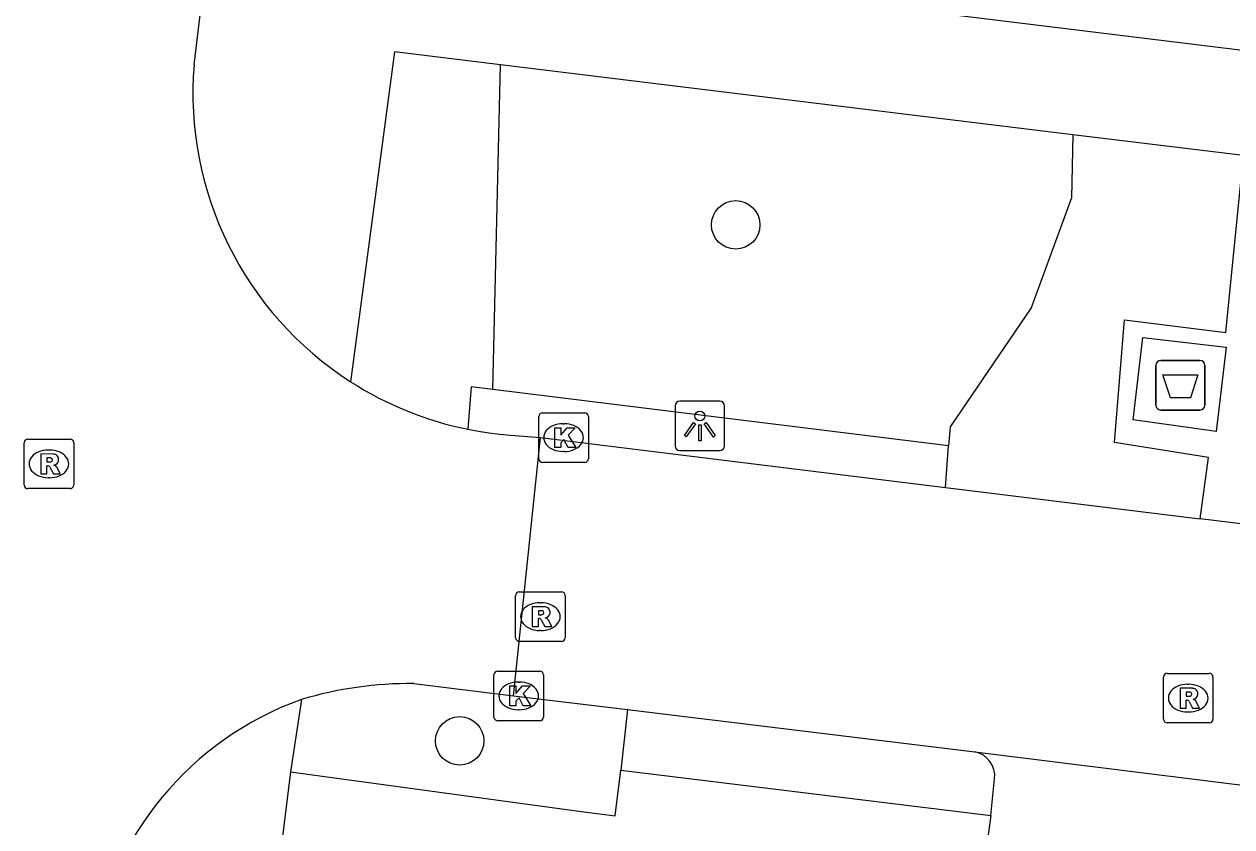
# Model space of a CAD drawing. Extents: x 161696 to 162377, y 380761 to 381673.
# Drawn here: x 161991.09 to 162015.47, y 381468.54 to 381484.74 of the extents above; entities that cross this region are included whole.
import ezdxf

# ---------------------------------------------------------------- set-up
doc = ezdxf.new("R2010")
doc.units = 0
for name, color, linetype in [('IMGEO_Afval_apart_plaats', 7, 'Continuous'), ('IMGEO_Boom', 7, 'Continuous'), ('IMGEO_Groenvoorziening', 7, 'Continuous'), ('IMGEO_Haag', 7, 'Continuous'), ('IMGEO_Kolk', 7, 'Continuous'), ('IMGEO_Lichtpunt', 7, 'Continuous'), ('IMGEO_Rijbaan_lokaal_open', 7, 'Continuous'), ('IMGEO_Rioolput', 7, 'Continuous'), ('IMGEO_Voetpad_gesloten', 7, 'Continuous'), ('IMGEO_Voetpad_open', 7, 'Continuous')]:
    doc.layers.add(name, color=color, linetype=linetype)

msp = doc.modelspace()

# ---------------------------------------------------------------- linework, layer by layer
at = {"layer": 'IMGEO_Afval_apart_plaats'}
for p, q in [((162014.035, 381477.95), (162014.825, 381477.95)), ((162014.825, 381477.95), (162014.035, 381477.95)), ((162013.935, 381477.05), (162013.935, 381477.85)), ((162013.935, 381477.85), (162013.935, 381477.05)), ((162014.925, 381477.85), (162014.925, 381477.05)), ((162014.925, 381477.05), (162014.925, 381477.85)), ((162014.825, 381476.95), (162014.035, 381476.95)), ((162014.035, 381476.95), (162014.825, 381476.95))]:
    msp.add_line(p, q, dxfattribs=at)
msp.add_lwpolyline([(162014.078, 381477.664), (162014.782, 381477.664), (162014.633, 381477.194), (162014.227, 381477.194), (162014.078, 381477.664)], dxfattribs=at)
for centre, start, end in [((162014.035, 381477.85), 90, 180), ((162014.035, 381477.85), 90, 180), ((162014.825, 381477.85), 0, 90), ((162014.825, 381477.85), 360, 90), ((162014.035, 381477.05), 180, 270), ((162014.035, 381477.05), 180, 270), ((162014.825, 381477.05), 270, 0), ((162014.825, 381477.05), 270, 0)]:
    msp.add_arc(centre, 0.1, start, end, dxfattribs=at)
at = {"layer": 'IMGEO_Boom'}
for centre in [(162005.453, 381480.687), (161999.88, 381470.273)]:
    msp.add_circle(centre, 0.489, dxfattribs=at)
at = {"layer": 'IMGEO_Groenvoorziening'}
for points in [[(162000.548, 381477.363), (162000.703, 381483.92)], [(162012.259, 381482.506), (162012.228, 381481.232), (162011.415, 381479.01), (162009.779, 381476.611), (162009.75, 381476.228)]]:
    msp.add_lwpolyline(points, dxfattribs=at)
at = {"layer": 'IMGEO_Haag'}
for points in [[(162000.548, 381477.363), (162000.111, 381477.417), (162000.046, 381476.562)], [(162009.75, 381476.228), (162000.548, 381477.363)], [(162009.687, 381475.39), (162009.75, 381476.228)]]:
    msp.add_lwpolyline(points, dxfattribs=at)
at = {"layer": 'IMGEO_Kolk'}
for p, q in [((162001.477, 381475.968), (162001.477, 381476.82)), ((162001.552, 381476.894), (162002.404, 381476.894)), ((162002.478, 381476.82), (162002.478, 381475.968)), ((162001.965, 381476.674), (162001.99, 381476.674)), ((162001.988, 381476.114), (162001.963, 381476.114)), ((162002.404, 381475.894), (162001.552, 381475.894)), ((162000.572, 381470.755), (162000.572, 381471.607)), ((162000.647, 381471.681), (162001.499, 381471.681)), ((162001.573, 381471.607), (162001.573, 381470.755)), ((162001.06, 381471.461), (162001.085, 381471.461)), ((162001.083, 381470.901), (162001.058, 381470.901)), ((162001.499, 381470.681), (162000.647, 381470.681))]:
    msp.add_line(p, q, dxfattribs=at)
for points in [[(162001.477, 381475.968), (162001.477, 381476.82)], [(162001.552, 381476.894), (162002.404, 381476.894)], [(162002.478, 381476.82), (162002.478, 381475.968)], [(162001.798, 381476.594), (162001.921, 381476.594), (162001.921, 381476.443), (162002.051, 381476.594), (162002.215, 381476.594), (162002.069, 381476.443), (162002.222, 381476.194), (162002.07, 381476.194), (162001.985, 381476.358), (162001.921, 381476.291), (162001.921, 381476.194), (162001.798, 381476.194), (162001.798, 381476.594)], [(162002.404, 381475.894), (162001.552, 381475.894)], [(162000.572, 381470.755), (162000.572, 381471.607)], [(162000.647, 381471.681), (162001.499, 381471.681)], [(162001.573, 381471.607), (162001.573, 381470.755)], [(162000.893, 381471.381), (162001.016, 381471.381), (162001.016, 381471.23), (162001.146, 381471.381), (162001.31, 381471.381), (162001.164, 381471.23), (162001.317, 381470.981), (162001.165, 381470.981), (162001.08, 381471.145), (162001.016, 381471.078), (162001.016, 381470.981), (162000.893, 381470.981), (162000.893, 381471.381)], [(162001.499, 381470.681), (162000.647, 381470.681)]]:
    msp.add_lwpolyline(points, dxfattribs=at)
for centre, start, end in [((162001.554, 381476.818), 91.552, 178.448), ((162001.554, 381476.818), 91.552, 178.448), ((162002.402, 381476.818), 1.552, 88.448), ((162002.402, 381476.818), 1.552, 88.448), ((162001.554, 381475.97), 181.552, 268.448), ((162001.554, 381475.97), 181.552, 268.448), ((162002.402, 381475.97), 271.552, 358.448), ((162002.402, 381475.97), 271.552, 358.448), ((162000.649, 381471.605), 91.552, 178.448), ((162000.649, 381471.605), 91.552, 178.448), ((162001.497, 381471.605), 1.552, 88.448), ((162001.497, 381471.605), 1.552, 88.448), ((162000.649, 381470.757), 181.552, 268.448), ((162000.649, 381470.757), 181.552, 268.448), ((162001.497, 381470.757), 271.552, 358.448), ((162001.497, 381470.757), 271.552, 358.448)]:
    msp.add_arc(centre, 0.0765, start, end, dxfattribs=at)
for centre, major_axis, ratio, start_param, end_param in [((162001.964, 381476.394), (-0.387, 0.002), 0.722429, 4.712389, 7.853982), ((162001.989, 381476.394), (-0.39, 0.002), 0.717154, 1.570796, 4.712389), ((162001.059, 381471.181), (-0.387, 0.002), 0.722429, 4.712389, 7.853982), ((162001.084, 381471.181), (-0.39, 0.002), 0.717154, 1.570796, 4.712389)]:
    msp.add_ellipse(centre, major_axis=major_axis, ratio=ratio, start_param=start_param, end_param=end_param, dxfattribs=at)
at = {"layer": 'IMGEO_Lichtpunt'}
for p, q in [((162004.229, 381477.033), (162004.229, 381476.226)), ((162004.229, 381477.033), (162004.229, 381476.226)), ((162005.131, 381477.128), (162004.323, 381477.128)), ((162005.131, 381477.128), (162004.323, 381477.128)), ((162005.225, 381476.226), (162005.225, 381477.033)), ((162005.225, 381476.226), (162005.225, 381477.033)), ((162004.323, 381476.132), (162005.131, 381476.132)), ((162004.323, 381476.132), (162005.131, 381476.132))]:
    msp.add_line(p, q, dxfattribs=at)
for points in [[(162004.603, 381476.697), (162004.642, 381476.669), (162004.454, 381476.407), (162004.416, 381476.434), (162004.603, 381476.697)], [(162004.815, 381476.669), (162004.853, 381476.696), (162005.04, 381476.434), (162005.001, 381476.406), (162004.815, 381476.669)], [(162004.705, 381476.649), (162004.752, 381476.649), (162004.752, 381476.327), (162004.705, 381476.327), (162004.705, 381476.649)]]:
    msp.add_lwpolyline(points, dxfattribs=at)
msp.add_circle((162004.728, 381476.831), 0.0994, dxfattribs=at)
for centre, start, end in [((162004.323, 381477.033), 90, 180), ((162004.323, 381477.033), 90, 180), ((162005.131, 381477.033), 0, 90), ((162005.131, 381477.033), 0, 90), ((162004.323, 381476.226), 180, 270), ((162004.323, 381476.226), 180, 270), ((162005.131, 381476.226), 270, 0), ((162005.131, 381476.226), 270, 360)]:
    msp.add_arc(centre, 0.0946, start, end, dxfattribs=at)
at = {"layer": 'IMGEO_Rijbaan_lokaal_open'}
for points in [[(161994.518, 381483.916), (161994.813, 381486.328)], [(162000.046, 381476.562), (162000.257, 381476.522), (162000.47, 381476.49), (162000.689, 381476.463), (162000.909, 381476.443), (162001.513, 381476.398)], [(162000.968, 381471.185), (162001.513, 381476.398)], [(162001.513, 381476.398), (162009.687, 381475.39)], [(162009.687, 381475.39), (162014.831, 381474.755)], [(162016.977, 381474.49), (162014.831, 381474.755)], [(161998.953, 381471.431), (162000.968, 381471.185)], [(162000.968, 381471.185), (162003.265, 381470.904)], [(162003.265, 381470.904), (162010.277, 381470.05)], [(162010.277, 381470.05), (162022.77, 381468.497)]]:
    msp.add_lwpolyline(points, dxfattribs=at)
for centre, radius, start, end in [((162001.42, 381483.349), 6.925, 175.3037, 237.3019), ((162001.412, 381483.334), 6.908, 237.2919, 258.5971), ((161998.899, 381463.653), 7.778, 89.6054, 106.5487), ((161998.878, 381464.993), 6.497, 109.7334, 171.1397)]:
    msp.add_arc(centre, radius, start, end, dxfattribs=at)
at = {"layer": 'IMGEO_Rioolput'}
for p, q in [((161991.088, 381475.438), (161991.088, 381476.29)), ((161991.163, 381476.364), (161992.015, 381476.364)), ((161992.089, 381476.29), (161992.089, 381475.438)), ((161991.576, 381476.144), (161991.601, 381476.144)), ((161991.599, 381475.584), (161991.574, 381475.584)), ((161992.015, 381475.364), (161991.163, 381475.364)), ((162001.084, 381473.281), (162001.936, 381473.281)), ((162001.009, 381472.355), (162001.009, 381473.207)), ((162001.497, 381473.061), (162001.522, 381473.061)), ((162002.01, 381473.207), (162002.01, 381472.355)), ((162001.52, 381472.501), (162001.495, 381472.501)), ((162001.936, 381472.281), (162001.084, 381472.281)), ((162014.161, 381471.636), (162015.013, 381471.636)), ((162014.086, 381470.71), (162014.086, 381471.562)), ((162014.574, 381471.416), (162014.599, 381471.416)), ((162015.087, 381471.562), (162015.087, 381470.71)), ((162014.597, 381470.856), (162014.572, 381470.856)), ((162015.013, 381470.636), (162014.161, 381470.636))]:
    msp.add_line(p, q, dxfattribs=at)
for points in [[(161991.088, 381475.438), (161991.088, 381476.29)], [(161991.163, 381476.364), (161992.015, 381476.364)], [(161992.089, 381476.29), (161992.089, 381475.438)], [(161991.677, 381476.062), (161991.425, 381476.064), (161991.425, 381475.664)], [(161991.603, 381475.983), (161991.549, 381475.983), (161991.549, 381475.902)], [(161991.425, 381475.664), (161991.549, 381475.664), (161991.549, 381475.826), (161991.56, 381475.826)], [(161991.549, 381475.902), (161991.601, 381475.902)], [(161991.607, 381475.797), (161991.678, 381475.664), (161991.818, 381475.664), (161991.753, 381475.79)], [(161992.015, 381475.364), (161991.163, 381475.364)], [(162001.084, 381473.281), (162001.936, 381473.281)], [(162001.009, 381472.355), (162001.009, 381473.207)], [(162002.01, 381473.207), (162002.01, 381472.355)], [(162001.598, 381472.979), (162001.346, 381472.981), (162001.346, 381472.581)], [(162001.524, 381472.9), (162001.47, 381472.9), (162001.47, 381472.819)], [(162001.47, 381472.819), (162001.522, 381472.819)], [(162001.346, 381472.581), (162001.47, 381472.581), (162001.47, 381472.743), (162001.481, 381472.743)], [(162001.528, 381472.714), (162001.599, 381472.581), (162001.739, 381472.581), (162001.674, 381472.707)], [(162001.936, 381472.281), (162001.084, 381472.281)], [(162014.161, 381471.636), (162015.013, 381471.636)], [(162014.086, 381470.71), (162014.086, 381471.562)], [(162014.675, 381471.334), (162014.423, 381471.336), (162014.423, 381470.936)], [(162015.087, 381471.562), (162015.087, 381470.71)], [(162014.423, 381470.936), (162014.547, 381470.936), (162014.547, 381471.098), (162014.558, 381471.098)], [(162014.601, 381471.255), (162014.547, 381471.255), (162014.547, 381471.174)], [(162014.547, 381471.174), (162014.599, 381471.174)], [(162014.605, 381471.069), (162014.676, 381470.936), (162014.816, 381470.936), (162014.751, 381471.062)], [(162015.013, 381470.636), (162014.161, 381470.636)]]:
    msp.add_lwpolyline(points, dxfattribs=at)
for centre, radius, start, end in [((161991.165, 381476.288), 0.0765, 91.552, 178.448), ((161991.165, 381476.288), 0.0765, 91.552, 178.448), ((161992.013, 381476.288), 0.0765, 1.552, 88.448), ((161992.013, 381476.288), 0.0765, 1.552, 88.448), ((161991.609, 381475.887), 0.0964, 77.0061, 93.1865), ((161991.623, 381475.944), 0.0378, 276.6634, 79.6772), ((161991.676, 381475.952), 0.109, 350.3612, 89.416), ((161991.559, 381475.773), 0.0533, 26.0293, 88.6989), ((161991.585, 381476.091), 0.19, 274.7715, 282.9687), ((161991.674, 381475.952), 0.112, 277.5842, 350.9817), ((161991.658, 381475.737), 0.108, 29.5134, 73.7905), ((161991.165, 381475.44), 0.0765, 181.552, 268.448), ((161991.165, 381475.44), 0.0765, 181.552, 268.448), ((161992.013, 381475.44), 0.0765, 271.552, 358.448), ((161992.013, 381475.44), 0.0765, 271.552, 358.448), ((162001.086, 381473.205), 0.0765, 91.552, 178.448), ((162001.086, 381473.205), 0.0765, 91.552, 178.448), ((162001.934, 381473.205), 0.0765, 1.552, 88.448), ((162001.934, 381473.205), 0.0765, 1.552, 88.448), ((162001.506, 381473.008), 0.19, 274.7715, 282.9687), ((162001.53, 381472.804), 0.0964, 77.0061, 93.1865), ((162001.544, 381472.861), 0.0378, 276.6634, 79.6772), ((162001.597, 381472.869), 0.109, 350.3612, 89.416), ((162001.595, 381472.869), 0.112, 277.5842, 350.9817), ((162001.48, 381472.69), 0.0533, 26.0293, 88.6989), ((162001.579, 381472.654), 0.108, 29.5134, 73.7905), ((162001.086, 381472.357), 0.0765, 181.552, 268.448), ((162001.086, 381472.357), 0.0765, 181.552, 268.448), ((162001.934, 381472.357), 0.0765, 271.552, 358.448), ((162001.934, 381472.357), 0.0765, 271.552, 358.448), ((162014.163, 381471.56), 0.0765, 91.552, 178.448), ((162014.163, 381471.56), 0.0765, 91.552, 178.448), ((162015.011, 381471.56), 0.0765, 1.552, 88.448), ((162015.011, 381471.56), 0.0765, 1.552, 88.448), ((162014.674, 381471.224), 0.109, 350.3612, 89.416), ((162014.557, 381471.045), 0.0533, 26.0293, 88.6989), ((162014.583, 381471.363), 0.19, 274.7715, 282.9687), ((162014.607, 381471.159), 0.0964, 77.0061, 93.1865), ((162014.621, 381471.216), 0.0378, 276.6634, 79.6772), ((162014.672, 381471.224), 0.112, 277.5842, 350.9817), ((162014.656, 381471.009), 0.108, 29.5134, 73.7905), ((162014.163, 381470.712), 0.0765, 181.552, 268.448), ((162014.163, 381470.712), 0.0765, 181.552, 268.448), ((162015.011, 381470.712), 0.0765, 271.552, 358.448), ((162015.011, 381470.712), 0.0765, 271.552, 358.448)]:
    msp.add_arc(centre, radius, start, end, dxfattribs=at)
for centre, major_axis, ratio, start_param, end_param in [((161991.575, 381475.864), (-0.387, 0.002), 0.722429, 4.712389, 7.853982), ((161991.6, 381475.864), (-0.39, 0.002), 0.717154, 1.570796, 4.712389), ((162001.496, 381472.781), (-0.387, 0.002), 0.722429, 4.712389, 7.853982), ((162001.521, 381472.781), (-0.39, 0.002), 0.717154, 1.570796, 4.712389), ((162014.573, 381471.136), (-0.387, 0.002), 0.722429, 4.712389, 7.853982), ((162014.598, 381471.136), (-0.39, 0.002), 0.717154, 1.570796, 4.712389)]:
    msp.add_ellipse(centre, major_axis=major_axis, ratio=ratio, start_param=start_param, end_param=end_param, dxfattribs=at)
at = {"layer": 'IMGEO_Voetpad_gesloten'}
msp.add_lwpolyline([(162015.353, 381478.216), (162015.152, 381476.517), (162013.478, 381476.75), (162013.672, 381478.417), (162015.353, 381478.216)], dxfattribs=at)
at = {"layer": 'IMGEO_Voetpad_open'}
for points in [[(161998.605, 381486.311), (162116.422, 381471.873), (162120.422, 381471.33), (162128.114, 381470.452)], [(162000.703, 381483.92), (161998.562, 381484.182), (161997.679, 381477.521)], [(162012.259, 381482.506), (162000.703, 381483.92)], [(162014.831, 381474.755), (162014.998, 381475.995), (162013.099, 381476.295), (162013.299, 381478.768), (162015.347, 381478.518), (162015.7, 381482.085), (162012.259, 381482.506)], [(161996.684, 381471.109), (161996.463, 381469.649)], [(162003.265, 381470.904), (162003.135, 381469.685)], [(161996.463, 381469.649), (161996.255, 381467.963)], [(161996.463, 381469.649), (162002.384, 381468.842), (162003.018, 381468.76), (162003.135, 381469.685)], [(162003.135, 381469.685), (162010.604, 381468.769)], [(162010.604, 381468.769), (162010.678, 381469.507)], [(162010.604, 381468.769), (162010.537, 381468.282)]]:
    msp.add_lwpolyline(points, dxfattribs=at)
msp.add_arc((162010.187, 381469.564), 0.495, 353.4134, 79.4776, dxfattribs=at)

doc.saveas('drawing.dxf')
